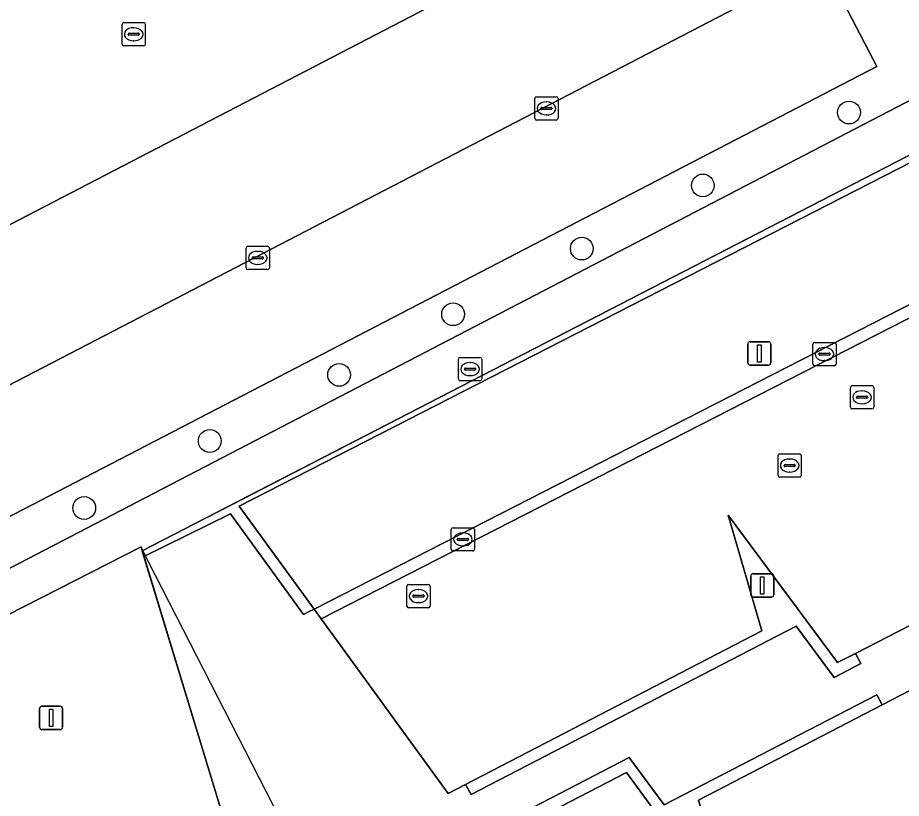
# Model space of a CAD drawing. Extents: x 158835 to 160077, y 386387 to 387778.
# Drawn here: x 159675.65 to 159713.63, y 387460.46 to 387494.02 of the extents above; entities that cross this region are included whole.
import ezdxf

# ---------------------------------------------------------------- set-up
doc = ezdxf.new("R2010")
doc.units = 0
for name, color, linetype in [('IMGEO_Boom', 7, 'Continuous'), ('IMGEO_Groenvoorziening', 7, 'Continuous'), ('IMGEO_Hek', 7, 'Continuous'), ('IMGEO_Kolk', 7, 'Continuous'), ('IMGEO_Lichtmast', 7, 'Continuous'), ('IMGEO_Pand', 7, 'Continuous'), ('IMGEO_Pand_overbouw', 7, 'Continuous'), ('IMGEO_Parkeervlak_gesloten', 7, 'Continuous'), ('IMGEO_Parkeervlak_open', 7, 'Continuous'), ('IMGEO_Rijbaan_lokaal_gesloten', 7, 'Continuous'), ('IMGEO_Rijbaan_lokaal_open', 7, 'Continuous'), ('IMGEO_Rioolput', 7, 'Continuous'), ('IMGEO_Voetpad_open', 7, 'Continuous')]:
    doc.layers.add(name, color=color, linetype=linetype)

msp = doc.modelspace()

# ---------------------------------------------------------------- linework, layer by layer
at = {"layer": 'IMGEO_Boom'}
for centre in [(159711.382, 387489.937), (159705.099, 387486.803), (159699.898, 387484.09), (159694.366, 387481.268), (159689.468, 387478.662), (159683.907, 387475.82), (159678.511, 387472.939)]:
    msp.add_circle(centre, 0.489, dxfattribs=at)
at = {"layer": 'IMGEO_Groenvoorziening'}
for points in [[(159707.078, 387517.905), (159700.767, 387514.679), (159710.26, 387496.385), (159712.581, 387491.91), (159630.843, 387449.504), (159629.419, 387452.26), (159626.197, 387450.552), (159628.525, 387446.043), (159719.646, 387493.39)], [(159681.006, 387471.095), (159681.078, 387470.858), (159684.794, 387472.688), (159687.939, 387468.366), (159688.158, 387468.478), (159688.39, 387468.596), (159685.176, 387473.013), (159715.311, 387488.447), (159718.522, 387484.14), (159718.552, 387484.082), (159718.91, 387484.265), (159716.148, 387489.228)], [(159694.899, 387461.06), (159695.142, 387460.628), (159709.117, 387467.864), (159710.747, 387465.659), (159711.89, 387466.259), (159711.664, 387466.692), (159710.892, 387466.293), (159706.19, 387472.629), (159707.634, 387467.655)], [(159712.804, 387464.476), (159712.577, 387464.903), (159703.433, 387460.177), (159701.926, 387462.223), (159695.918, 387459.092), (159696.149, 387458.631), (159701.818, 387461.564), (159706.401, 387455.316), (159704.912, 387460.383)]]:
    msp.add_lwpolyline(points, close=True, dxfattribs=at)
msp.add_lwpolyline([(159635.331, 387438.07), (159638.355, 387439.623), (159634.334, 387447.502), (159680.952, 387471.272), (159680.971, 387471.209), (159681.006, 387471.095), (159716.148, 387489.228), (159718.91, 387484.265), (159723.199, 387486.46), (159719.646, 387493.39), (159628.525, 387446.043), (159643.217, 387417.533), (159664.437, 387376.249), (159750.933, 387420.751)], dxfattribs=at)
at = {"layer": 'IMGEO_Hek'}
for points in [[(159628.525, 387446.043), (159719.646, 387493.39)], [(159718.91, 387484.265), (159716.148, 387489.228), (159684.852, 387473.081), (159681.006, 387471.095)]]:
    msp.add_lwpolyline(points, dxfattribs=at)
at = {"layer": 'IMGEO_Kolk'}
for p, q in [((159680.137, 387492.875), (159680.137, 387493.727)), ((159680.212, 387493.801), (159681.064, 387493.801)), ((159681.138, 387493.727), (159681.138, 387492.875)), ((159680.396, 387493.295), (159680.396, 387493.307)), ((159680.439, 387493.344), (159680.837, 387493.344)), ((159680.625, 387493.581), (159680.65, 387493.581)), ((159680.88, 387493.307), (159680.88, 387493.295)), ((159680.834, 387493.258), (159680.436, 387493.258)), ((159680.648, 387493.021), (159680.623, 387493.021)), ((159681.064, 387492.801), (159680.212, 387492.801)), ((159697.949, 387490.616), (159698.801, 387490.616)), ((159697.874, 387489.69), (159697.874, 387490.542)), ((159698.362, 387490.396), (159698.387, 387490.396)), ((159698.875, 387490.542), (159698.875, 387489.69)), ((159698.133, 387490.11), (159698.133, 387490.122)), ((159698.571, 387490.073), (159698.173, 387490.073)), ((159698.176, 387490.159), (159698.574, 387490.159)), ((159698.617, 387490.122), (159698.617, 387490.11)), ((159698.801, 387489.616), (159697.949, 387489.616)), ((159698.385, 387489.836), (159698.36, 387489.836)), ((159685.543, 387484.189), (159686.395, 387484.189)), ((159685.468, 387483.263), (159685.468, 387484.115)), ((159685.956, 387483.969), (159685.981, 387483.969)), ((159686.469, 387484.115), (159686.469, 387483.263)), ((159685.727, 387483.683), (159685.727, 387483.695)), ((159686.165, 387483.646), (159685.767, 387483.646)), ((159685.77, 387483.732), (159686.168, 387483.732)), ((159685.979, 387483.409), (159685.954, 387483.409)), ((159686.211, 387483.695), (159686.211, 387483.683)), ((159686.395, 387483.189), (159685.543, 387483.189)), ((159709.826, 387479.129), (159709.826, 387479.981)), ((159709.901, 387480.055), (159710.753, 387480.055)), ((159710.827, 387479.981), (159710.827, 387479.129)), ((159710.314, 387479.835), (159710.339, 387479.835)), ((159694.594, 387478.485), (159694.594, 387479.337)), ((159694.669, 387479.411), (159695.521, 387479.411)), ((159695.595, 387479.337), (159695.595, 387478.485)), ((159710.085, 387479.549), (159710.085, 387479.561)), ((159710.523, 387479.512), (159710.125, 387479.512)), ((159710.128, 387479.598), (159710.526, 387479.598)), ((159710.337, 387479.275), (159710.312, 387479.275)), ((159710.569, 387479.561), (159710.569, 387479.549)), ((159694.853, 387478.905), (159694.853, 387478.917)), ((159695.291, 387478.868), (159694.893, 387478.868)), ((159694.896, 387478.954), (159695.294, 387478.954)), ((159695.082, 387479.191), (159695.107, 387479.191)), ((159695.337, 387478.917), (159695.337, 387478.905)), ((159710.753, 387479.055), (159709.901, 387479.055)), ((159695.105, 387478.631), (159695.08, 387478.631)), ((159695.521, 387478.411), (159694.669, 387478.411)), ((159694.288, 387471.166), (159694.288, 387472.018)), ((159694.363, 387472.092), (159695.215, 387472.092)), ((159695.289, 387472.018), (159695.289, 387471.166)), ((159694.59, 387471.635), (159694.988, 387471.635)), ((159694.776, 387471.872), (159694.801, 387471.872)), ((159694.547, 387471.586), (159694.547, 387471.598)), ((159694.985, 387471.549), (159694.587, 387471.549)), ((159694.799, 387471.312), (159694.774, 387471.312)), ((159695.031, 387471.598), (159695.031, 387471.586)), ((159695.215, 387471.092), (159694.363, 387471.092))]:
    msp.add_line(p, q, dxfattribs=at)
for points in [[(159680.137, 387492.875), (159680.137, 387493.727)], [(159680.212, 387493.801), (159681.064, 387493.801)], [(159681.138, 387493.727), (159681.138, 387492.875)], [(159681.064, 387492.801), (159680.212, 387492.801)], [(159697.949, 387490.616), (159698.801, 387490.616)], [(159697.874, 387489.69), (159697.874, 387490.542)], [(159698.875, 387490.542), (159698.875, 387489.69)], [(159698.801, 387489.616), (159697.949, 387489.616)], [(159685.543, 387484.189), (159686.395, 387484.189)], [(159685.468, 387483.263), (159685.468, 387484.115)], [(159686.469, 387484.115), (159686.469, 387483.263)], [(159686.395, 387483.189), (159685.543, 387483.189)], [(159709.826, 387479.129), (159709.826, 387479.981)], [(159709.901, 387480.055), (159710.753, 387480.055)], [(159710.827, 387479.981), (159710.827, 387479.129)], [(159694.594, 387478.485), (159694.594, 387479.337)], [(159694.669, 387479.411), (159695.521, 387479.411)], [(159695.595, 387479.337), (159695.595, 387478.485)], [(159710.753, 387479.055), (159709.901, 387479.055)], [(159695.521, 387478.411), (159694.669, 387478.411)], [(159694.288, 387471.166), (159694.288, 387472.018)], [(159694.363, 387472.092), (159695.215, 387472.092)], [(159695.289, 387472.018), (159695.289, 387471.166)], [(159695.215, 387471.092), (159694.363, 387471.092)]]:
    msp.add_lwpolyline(points, dxfattribs=at)
for centre, radius, start, end in [((159680.214, 387493.725), 0.0765, 91.552, 178.448), ((159680.214, 387493.725), 0.0765, 91.552, 178.448), ((159681.062, 387493.725), 0.0765, 1.552, 88.448), ((159681.062, 387493.725), 0.0765, 1.552, 88.448), ((159680.436, 387493.304), 0.0403, 85.8775, 175.7526), ((159680.433, 387493.294), 0.0366, 178.938, 274.7102), ((159680.837, 387493.301), 0.043, 264.8664, 352.4533), ((159680.841, 387493.306), 0.0386, 1.7309, 96.639), ((159680.214, 387492.877), 0.0765, 181.552, 268.448), ((159680.214, 387492.877), 0.0765, 181.552, 268.448), ((159681.062, 387492.877), 0.0765, 271.552, 358.448), ((159681.062, 387492.877), 0.0765, 271.552, 358.448), ((159697.951, 387490.54), 0.0765, 91.552, 178.448), ((159697.951, 387490.54), 0.0765, 91.552, 178.448), ((159698.799, 387490.54), 0.0765, 1.552, 88.448), ((159698.799, 387490.54), 0.0765, 1.552, 88.448), ((159698.173, 387490.119), 0.0403, 85.8775, 175.7526), ((159698.17, 387490.109), 0.0366, 178.938, 274.7102), ((159698.574, 387490.116), 0.043, 264.8664, 352.4533), ((159698.578, 387490.121), 0.0386, 1.7309, 96.639), ((159697.951, 387489.692), 0.0765, 181.552, 268.448), ((159697.951, 387489.692), 0.0765, 181.552, 268.448), ((159698.799, 387489.692), 0.0765, 271.552, 358.448), ((159698.799, 387489.692), 0.0765, 271.552, 358.448), ((159685.545, 387484.113), 0.0765, 91.552, 178.448), ((159685.545, 387484.113), 0.0765, 91.552, 178.448), ((159686.393, 387484.113), 0.0765, 1.552, 88.448), ((159686.393, 387484.113), 0.0765, 1.552, 88.448), ((159685.767, 387483.692), 0.0403, 85.8775, 175.7526), ((159685.764, 387483.682), 0.0366, 178.938, 274.7102), ((159686.168, 387483.689), 0.043, 264.8664, 352.4533), ((159686.172, 387483.694), 0.0386, 1.7309, 96.639), ((159685.545, 387483.265), 0.0765, 181.552, 268.448), ((159685.545, 387483.265), 0.0765, 181.552, 268.448), ((159686.393, 387483.265), 0.0765, 271.552, 358.448), ((159686.393, 387483.265), 0.0765, 271.552, 358.448), ((159709.903, 387479.979), 0.0765, 91.552, 178.448), ((159709.903, 387479.979), 0.0765, 91.552, 178.448), ((159710.751, 387479.979), 0.0765, 1.552, 88.448), ((159710.751, 387479.979), 0.0765, 1.552, 88.448), ((159694.671, 387479.335), 0.0765, 91.552, 178.448), ((159694.671, 387479.335), 0.0765, 91.552, 178.448), ((159695.519, 387479.335), 0.0765, 1.552, 88.448), ((159695.519, 387479.335), 0.0765, 1.552, 88.448), ((159710.125, 387479.558), 0.0403, 85.8775, 175.7526), ((159710.122, 387479.548), 0.0366, 178.938, 274.7102), ((159710.526, 387479.555), 0.043, 264.8664, 352.4533), ((159710.53, 387479.56), 0.0386, 1.7309, 96.639), ((159694.893, 387478.914), 0.0403, 85.8775, 175.7526), ((159694.89, 387478.904), 0.0366, 178.938, 274.7102), ((159695.294, 387478.911), 0.043, 264.8664, 352.4533), ((159695.298, 387478.916), 0.0386, 1.7309, 96.639), ((159709.903, 387479.131), 0.0765, 181.552, 268.448), ((159709.903, 387479.131), 0.0765, 181.552, 268.448), ((159710.751, 387479.131), 0.0765, 271.552, 358.448), ((159710.751, 387479.131), 0.0765, 271.552, 358.448), ((159694.671, 387478.487), 0.0765, 181.552, 268.448), ((159694.671, 387478.487), 0.0765, 181.552, 268.448), ((159695.519, 387478.487), 0.0765, 271.552, 358.448), ((159695.519, 387478.487), 0.0765, 271.552, 358.448), ((159694.365, 387472.016), 0.0765, 91.552, 178.448), ((159694.365, 387472.016), 0.0765, 91.552, 178.448), ((159695.213, 387472.016), 0.0765, 1.552, 88.448), ((159695.213, 387472.016), 0.0765, 1.552, 88.448), ((159694.587, 387471.595), 0.0403, 85.8775, 175.7526), ((159694.992, 387471.597), 0.0386, 1.7309, 96.639), ((159694.584, 387471.585), 0.0366, 178.938, 274.7102), ((159694.988, 387471.592), 0.043, 264.8664, 352.4533), ((159694.365, 387471.168), 0.0765, 181.552, 268.448), ((159694.365, 387471.168), 0.0765, 181.552, 268.448), ((159695.213, 387471.168), 0.0765, 271.552, 358.448), ((159695.213, 387471.168), 0.0765, 271.552, 358.448)]:
    msp.add_arc(centre, radius, start, end, dxfattribs=at)
for centre, major_axis, ratio, start_param, end_param in [((159680.624, 387493.301), (-0.387, 0.002), 0.722429, 4.712389, 7.853982), ((159680.649, 387493.301), (-0.39, 0.002), 0.717154, 1.570796, 4.712389), ((159698.361, 387490.116), (-0.387, 0.002), 0.722429, 4.712389, 7.853982), ((159698.386, 387490.116), (-0.39, 0.002), 0.717154, 1.570796, 4.712389), ((159685.955, 387483.689), (-0.387, 0.002), 0.722429, 4.712389, 7.853982), ((159685.98, 387483.689), (-0.39, 0.002), 0.717154, 1.570796, 4.712389), ((159710.313, 387479.555), (-0.387, 0.002), 0.722429, 4.712389, 7.853982), ((159710.338, 387479.555), (-0.39, 0.002), 0.717154, 1.570796, 4.712389), ((159695.081, 387478.911), (-0.387, 0.002), 0.722429, 4.712389, 7.853982), ((159695.106, 387478.911), (-0.39, 0.002), 0.717154, 1.570796, 4.712389), ((159694.775, 387471.592), (-0.387, 0.002), 0.722429, 4.712389, 7.853982), ((159694.8, 387471.592), (-0.39, 0.002), 0.717154, 1.570796, 4.712389)]:
    msp.add_ellipse(centre, major_axis=major_axis, ratio=ratio, start_param=start_param, end_param=end_param, dxfattribs=at)
at = {"layer": 'IMGEO_Lichtmast'}
for p, q in [((159707.03, 387479.184), (159707.03, 387479.984)), ((159707.03, 387479.984), (159707.03, 387479.184)), ((159707.13, 387480.084), (159707.92, 387480.084)), ((159707.92, 387480.084), (159707.13, 387480.084)), ((159708.02, 387479.984), (159708.02, 387479.184)), ((159708.02, 387479.184), (159708.02, 387479.984)), ((159707.92, 387479.084), (159707.13, 387479.084)), ((159707.13, 387479.084), (159707.92, 387479.084)), ((159707.257, 387470.111), (159708.047, 387470.111)), ((159708.047, 387470.111), (159707.257, 387470.111)), ((159707.157, 387469.211), (159707.157, 387470.011)), ((159707.157, 387470.011), (159707.157, 387469.211)), ((159708.147, 387470.011), (159708.147, 387469.211)), ((159708.147, 387469.211), (159708.147, 387470.011)), ((159708.047, 387469.111), (159707.257, 387469.111)), ((159707.257, 387469.111), (159708.047, 387469.111)), ((159676.693, 387464.417), (159677.483, 387464.417)), ((159677.483, 387464.417), (159676.693, 387464.417)), ((159676.593, 387463.517), (159676.593, 387464.317)), ((159676.593, 387464.317), (159676.593, 387463.517)), ((159677.583, 387464.317), (159677.583, 387463.517)), ((159677.583, 387463.517), (159677.583, 387464.317)), ((159677.483, 387463.417), (159676.693, 387463.417)), ((159676.693, 387463.417), (159677.483, 387463.417))]:
    msp.add_line(p, q, dxfattribs=at)
for points in [[(159707.45, 387479.959), (159707.6, 387479.959), (159707.6, 387479.209), (159707.45, 387479.209), (159707.45, 387479.959)], [(159707.577, 387469.986), (159707.727, 387469.986), (159707.727, 387469.236), (159707.577, 387469.236), (159707.577, 387469.986)], [(159677.013, 387464.292), (159677.163, 387464.292), (159677.163, 387463.542), (159677.013, 387463.542), (159677.013, 387464.292)]]:
    msp.add_lwpolyline(points, dxfattribs=at)
for centre, start, end in [((159707.13, 387479.984), 90, 180), ((159707.13, 387479.984), 90, 180), ((159707.92, 387479.984), 0, 90), ((159707.92, 387479.984), 360, 90), ((159707.13, 387479.184), 180, 270), ((159707.13, 387479.184), 180, 270), ((159707.92, 387479.184), 270, 0), ((159707.92, 387479.184), 270, 0), ((159707.257, 387470.011), 90, 180), ((159707.257, 387470.011), 90, 180), ((159708.047, 387470.011), 0, 90), ((159708.047, 387470.011), 360, 90), ((159707.257, 387469.211), 180, 270), ((159707.257, 387469.211), 180, 270), ((159708.047, 387469.211), 270, 0), ((159708.047, 387469.211), 270, 0), ((159676.693, 387464.317), 90, 180), ((159676.693, 387464.317), 90, 180), ((159677.483, 387464.317), 0, 90), ((159677.483, 387464.317), 360, 90), ((159676.693, 387463.517), 180, 270), ((159676.693, 387463.517), 180, 270), ((159677.483, 387463.517), 270, 0), ((159677.483, 387463.517), 270, 0)]:
    msp.add_arc(centre, 0.1, start, end, dxfattribs=at)
at = {"layer": 'IMGEO_Pand'}
msp.add_lwpolyline([(159689.247, 387455.058), (159689.009, 387455.524), (159686.189, 387454.068), (159683.524, 387462.823), (159681.078, 387470.858), (159681.006, 387471.095), (159680.971, 387471.209), (159680.952, 387471.272), (159634.334, 387447.502), (159638.355, 387439.623), (159644.163, 387428.242), (159646.442, 387429.405), (159650.755, 387415.326), (159697.376, 387439.142), (159697.337, 387439.219), (159697.145, 387439.594)], close=True, dxfattribs=at)
at = {"layer": 'IMGEO_Pand_overbouw'}
msp.add_lwpolyline([(159680.971, 387471.209), (159683.524, 387462.823), (159686.189, 387454.068), (159689.009, 387455.524)], close=True, dxfattribs=at)
at = {"layer": 'IMGEO_Parkeervlak_gesloten'}
msp.add_lwpolyline([(159718.578, 387484.033), (159718.552, 387484.082), (159718.522, 387484.14), (159715.311, 387488.447), (159685.176, 387473.013), (159688.39, 387468.596)], close=True, dxfattribs=at)
at = {"layer": 'IMGEO_Parkeervlak_open'}
for points in [[(159630.768, 387461.995), (159702.257, 387499.123), (159697.772, 387507.849), (159626.21, 387470.636)], [(159629.419, 387452.26), (159630.843, 387449.504), (159712.581, 387491.91), (159710.26, 387496.385), (159628.542, 387453.958), (159628.729, 387453.596)]]:
    msp.add_lwpolyline(points, close=True, dxfattribs=at)
at = {"layer": 'IMGEO_Rijbaan_lokaal_gesloten'}
msp.add_lwpolyline([(159721.053, 387479.248), (159716.591, 387476.327), (159716.373, 387476.675), (159720.866, 387479.61), (159718.81, 387483.584), (159688.695, 387468.177), (159694.155, 387460.675), (159694.899, 387461.06), (159707.634, 387467.655), (159706.19, 387472.629), (159710.892, 387466.293), (159711.664, 387466.692), (159714.906, 387468.366), (159716.38, 387466.331), (159712.804, 387464.476), (159704.912, 387460.383), (159706.401, 387455.316), (159701.818, 387461.564), (159696.149, 387458.631), (159690.5, 387455.707), (159697.648, 387446.269), (159724.809, 387460.294), (159725.041, 387459.844), (159729.59, 387462.749)], close=True, dxfattribs=at)
at = {"layer": 'IMGEO_Rijbaan_lokaal_open'}
msp.add_lwpolyline([(159628.542, 387453.958), (159710.26, 387496.385), (159700.767, 387514.679), (159707.078, 387517.905), (159710.349, 387519.35), (159713.436, 387524.278)], dxfattribs=at)
for points in [[(159697.772, 387507.849), (159702.257, 387499.123), (159630.768, 387461.995), (159626.21, 387470.636)], [(159718.81, 387483.584), (159718.578, 387484.033), (159688.39, 387468.596), (159688.695, 387468.177)]]:
    msp.add_lwpolyline(points, close=True, dxfattribs=at)
at = {"layer": 'IMGEO_Rioolput'}
for p, q in [((159711.441, 387477.272), (159711.441, 387478.124)), ((159711.516, 387478.198), (159712.368, 387478.198)), ((159712.442, 387478.124), (159712.442, 387477.272)), ((159711.7, 387477.692), (159711.7, 387477.704)), ((159711.743, 387477.741), (159712.141, 387477.741)), ((159711.929, 387477.978), (159711.954, 387477.978)), ((159712.184, 387477.704), (159712.184, 387477.692)), ((159712.138, 387477.655), (159711.74, 387477.655)), ((159711.952, 387477.418), (159711.927, 387477.418)), ((159712.368, 387477.198), (159711.516, 387477.198)), ((159708.331, 387474.338), (159708.331, 387475.19)), ((159708.406, 387475.264), (159709.258, 387475.264)), ((159708.819, 387475.044), (159708.844, 387475.044)), ((159709.332, 387475.19), (159709.332, 387474.338)), ((159708.59, 387474.758), (159708.59, 387474.77)), ((159709.028, 387474.721), (159708.63, 387474.721)), ((159708.633, 387474.807), (159709.031, 387474.807)), ((159709.074, 387474.77), (159709.074, 387474.758)), ((159708.842, 387474.484), (159708.817, 387474.484)), ((159709.258, 387474.264), (159708.406, 387474.264)), ((159692.377, 387468.727), (159692.377, 387469.579)), ((159692.452, 387469.653), (159693.304, 387469.653)), ((159692.865, 387469.433), (159692.89, 387469.433)), ((159693.378, 387469.579), (159693.378, 387468.727)), ((159692.636, 387469.147), (159692.636, 387469.159)), ((159693.074, 387469.11), (159692.676, 387469.11)), ((159692.679, 387469.196), (159693.077, 387469.196)), ((159693.12, 387469.159), (159693.12, 387469.147)), ((159693.304, 387468.653), (159692.452, 387468.653)), ((159692.888, 387468.873), (159692.863, 387468.873))]:
    msp.add_line(p, q, dxfattribs=at)
for points in [[(159711.441, 387477.272), (159711.441, 387478.124)], [(159711.516, 387478.198), (159712.368, 387478.198)], [(159712.442, 387478.124), (159712.442, 387477.272)], [(159712.368, 387477.198), (159711.516, 387477.198)], [(159708.331, 387474.338), (159708.331, 387475.19)], [(159708.406, 387475.264), (159709.258, 387475.264)], [(159709.332, 387475.19), (159709.332, 387474.338)], [(159709.258, 387474.264), (159708.406, 387474.264)], [(159692.377, 387468.727), (159692.377, 387469.579)], [(159692.452, 387469.653), (159693.304, 387469.653)], [(159693.378, 387469.579), (159693.378, 387468.727)], [(159693.304, 387468.653), (159692.452, 387468.653)]]:
    msp.add_lwpolyline(points, dxfattribs=at)
for centre, radius, start, end in [((159711.518, 387478.122), 0.0765, 91.552, 178.448), ((159711.518, 387478.122), 0.0765, 91.552, 178.448), ((159712.366, 387478.122), 0.0765, 1.552, 88.448), ((159712.366, 387478.122), 0.0765, 1.552, 88.448), ((159711.74, 387477.701), 0.0403, 85.8775, 175.7526), ((159712.145, 387477.703), 0.0386, 1.7309, 96.639), ((159711.737, 387477.691), 0.0366, 178.938, 274.7102), ((159712.141, 387477.698), 0.043, 264.8664, 352.4533), ((159711.518, 387477.274), 0.0765, 181.552, 268.448), ((159711.518, 387477.274), 0.0765, 181.552, 268.448), ((159712.366, 387477.274), 0.0765, 271.552, 358.448), ((159712.366, 387477.274), 0.0765, 271.552, 358.448), ((159708.408, 387475.188), 0.0765, 91.552, 178.448), ((159708.408, 387475.188), 0.0765, 91.552, 178.448), ((159709.256, 387475.188), 0.0765, 1.552, 88.448), ((159709.256, 387475.188), 0.0765, 1.552, 88.448), ((159708.63, 387474.767), 0.0403, 85.8775, 175.7526), ((159708.627, 387474.757), 0.0366, 178.938, 274.7102), ((159709.031, 387474.764), 0.043, 264.8664, 352.4533), ((159709.035, 387474.769), 0.0386, 1.7309, 96.639), ((159708.408, 387474.34), 0.0765, 181.552, 268.448), ((159708.408, 387474.34), 0.0765, 181.552, 268.448), ((159709.256, 387474.34), 0.0765, 271.552, 358.448), ((159709.256, 387474.34), 0.0765, 271.552, 358.448), ((159692.454, 387469.577), 0.0765, 91.552, 178.448), ((159692.454, 387469.577), 0.0765, 91.552, 178.448), ((159693.302, 387469.577), 0.0765, 1.552, 88.448), ((159693.302, 387469.577), 0.0765, 1.552, 88.448), ((159692.676, 387469.156), 0.0403, 85.8775, 175.7526), ((159692.673, 387469.146), 0.0366, 178.938, 274.7102), ((159693.077, 387469.153), 0.043, 264.8664, 352.4533), ((159693.081, 387469.158), 0.0386, 1.7309, 96.639), ((159692.454, 387468.729), 0.0765, 181.552, 268.448), ((159692.454, 387468.729), 0.0765, 181.552, 268.448), ((159693.302, 387468.729), 0.0765, 271.552, 358.448), ((159693.302, 387468.729), 0.0765, 271.552, 358.448)]:
    msp.add_arc(centre, radius, start, end, dxfattribs=at)
for centre, major_axis, ratio, start_param, end_param in [((159711.928, 387477.698), (-0.387, 0.002), 0.722429, 4.712389, 7.853982), ((159711.953, 387477.698), (-0.39, 0.002), 0.717154, 1.570796, 4.712389), ((159708.818, 387474.764), (-0.387, 0.002), 0.722429, 4.712389, 7.853982), ((159708.843, 387474.764), (-0.39, 0.002), 0.717154, 1.570796, 4.712389), ((159692.864, 387469.153), (-0.387, 0.002), 0.722429, 4.712389, 7.853982), ((159692.889, 387469.153), (-0.39, 0.002), 0.717154, 1.570796, 4.712389)]:
    msp.add_ellipse(centre, major_axis=major_axis, ratio=ratio, start_param=start_param, end_param=end_param, dxfattribs=at)
at = {"layer": 'IMGEO_Voetpad_open'}
msp.add_lwpolyline([(159695.918, 387459.092), (159701.926, 387462.223), (159703.433, 387460.177), (159712.577, 387464.903), (159712.804, 387464.476), (159716.38, 387466.331), (159714.906, 387468.366), (159711.664, 387466.692), (159711.89, 387466.259), (159710.747, 387465.659), (159709.117, 387467.864), (159695.142, 387460.628), (159694.899, 387461.06), (159694.155, 387460.675), (159688.695, 387468.177), (159688.39, 387468.596), (159688.158, 387468.478), (159687.939, 387468.366), (159684.794, 387472.688), (159681.078, 387470.858), (159683.524, 387462.823), (159686.189, 387454.068)], dxfattribs=at)

doc.saveas('drawing.dxf')
